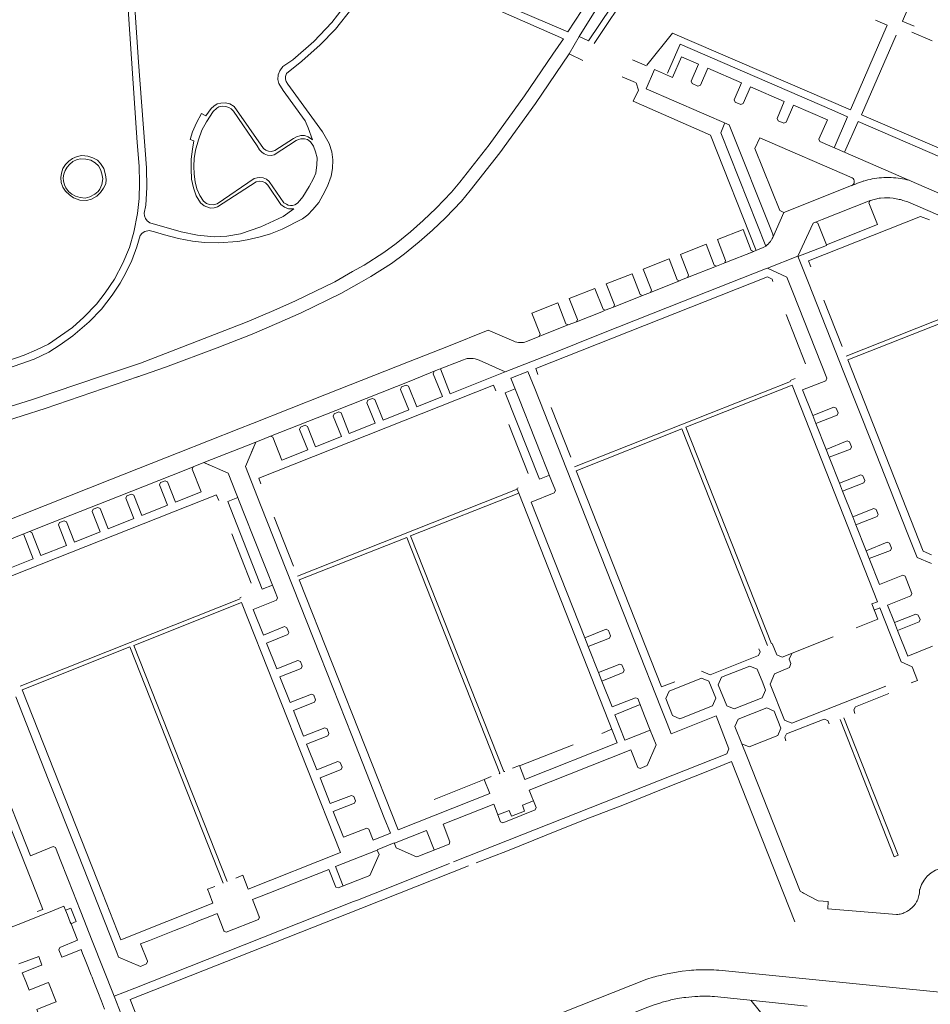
# Model space of a CAD drawing. Extents: x 145000 to 155000, y 457500 to 470000.
# Tile 472 of 548: x 154571 to 154794, y 464973 to 465213. Entities that reach past the tile are written whole.
import ezdxf

# ---------------------------------------------------------------- set-up
doc = ezdxf.new("R2010")
doc.units = 0
doc.header["$LTSCALE"] = 0.2
doc.header["$MEASUREMENT"] = 0
doc.layers.add('kant verharding', color=252, linetype='Continuous', lineweight=0)

msp = doc.modelspace()

# ---------------------------------------------------------------- linework, layer by layer
at = {"layer": 'kant verharding', "lineweight": 0}
for p, q in [((154780.28, 465213.35), (154783.16, 465212.1)), ((154786.76, 465213.07), (154789.73, 465211.81)), ((154789.17, 465210.39), (154794.09, 465208.28)), ((154705.35, 465205.06), (154708.74, 465203.46)), ((154724.3, 465202.17), (154720.89, 465203.61)), ((154718.3, 465199.45), (154721.58, 465198.08)), ((154769.56, 465191.4), (154773.45, 465189.65)), ((154773.45, 465189.65), (154770.16, 465182.15)), ((154775.36, 465173.27), (154774.42, 465172.87)), ((154767.26, 465164.61), (154778.93, 465169.23)), ((154778.93, 465169.23), (154778.66, 465168.66)), ((154778.66, 465168.66), (154780.79, 465163.36)), ((154779.04, 465169.26), (154778.93, 465169.23)), ((154782.49, 465169.9), (154781.51, 465169.82)), ((154784.57, 465169.8), (154783.8, 465169.88)), ((154785.72, 465169.6), (154784.57, 465169.8)), ((154788.19, 465168.88), (154786.97, 465169.28)), ((154795.55, 465165.73), (154788.19, 465168.88)), ((154757.87, 465166.33), (154755.18, 465160.23)), ((154765.03, 465163.74), (154761.25, 465155.64)), ((154763.89, 465154.48), (154791.29, 465165.36)), ((154765.62, 465163.97), (154765.03, 465163.74)), ((154765.62, 465163.97), (154767.26, 465164.61)), ((154766.18, 465163.7), (154765.62, 465163.97)), ((154768.29, 465158.43), (154766.18, 465163.7)), ((154780.79, 465163.36), (154768.29, 465158.43)), ((154791.29, 465165.36), (154793.47, 465164.48)), ((154754.03, 465158.59), (154754.31, 465158.88)), ((154754.81, 465159.54), (154754.93, 465159.74)), ((154754.93, 465159.74), (154755.03, 465159.95)), ((154755.18, 465160.23), (154755.03, 465159.95)), ((154761.3, 465155.52), (154768.32, 465158.27)), ((154768.32, 465158.27), (154768.29, 465158.43)), ((154743.4, 465154.01), (154750.51, 465156.79)), ((154749.09, 465156.21), (154752.78, 465157.72)), ((154750.51, 465156.79), (154749.9, 465157.06)), ((154723.51, 465152.46), (154729.79, 465154.95)), ((154729.79, 465154.95), (154731.8, 465149.87)), ((154753.85, 465152.74), (154761.25, 465155.64)), ((154761.25, 465155.64), (154763.87, 465149.1)), ((154764.47, 465153.02), (154763.89, 465154.48)), ((154714.43, 465148.87), (154720.75, 465151.36)), ((154720.75, 465151.36), (154722.75, 465146.26)), ((154725.51, 465147.37), (154723.51, 465152.46)), ((154753.37, 465152.54), (154733.35, 465144.63)), ((154734.32, 465150.4), (154741.43, 465153.23)), ((154753.85, 465152.74), (154753.37, 465152.54)), ((154753.85, 465152.74), (154758.62, 465150.52)), ((154753.83, 465150.57), (154697.21, 465128.15)), ((154716.45, 465143.75), (154714.43, 465148.87)), ((154732.37, 465149.63), (154725.28, 465146.79)), ((154731.8, 465149.87), (154732.37, 465149.63)), ((154732.37, 465149.63), (154732.82, 465149.84)), ((154754.98, 465150.04), (154753.83, 465150.57)), ((154755.21, 465149.48), (154754.98, 465150.04)), ((154758.62, 465150.52), (154760.03, 465146.81)), ((154763.87, 465149.1), (154772.56, 465127.22)), ((154705.35, 465145.28), (154711.66, 465147.75)), ((154711.66, 465147.75), (154713.67, 465142.66)), ((154722.75, 465146.26), (154723.32, 465146.02)), ((154723.32, 465146.02), (154725.28, 465146.79)), ((154725.28, 465146.79), (154725.51, 465147.37)), ((154760.03, 465146.81), (154768.4, 465125.8)), ((154696.29, 465141.69), (154702.6, 465144.21)), ((154702.6, 465144.21), (154704.59, 465139.09)), ((154707.38, 465140.17), (154705.35, 465145.28)), ((154733.35, 465144.63), (154713.34, 465136.7)), ((154723.32, 465146.02), (154716.2, 465143.19)), ((154772.15, 465133.6), (154767.68, 465144.9)), ((154698.31, 465136.59), (154696.29, 465141.69)), ((154713.36, 465142.06), (154707.14, 465139.61)), ((154714.22, 465142.41), (154713.36, 465142.06)), ((154713.67, 465142.66), (154714.22, 465142.41)), ((154714.22, 465142.41), (154716.2, 465143.19)), ((154716.2, 465143.19), (154716.45, 465143.75)), ((154763.2, 465129.29), (154758.43, 465141.36)), ((154773.14, 465131.22), (154802.33, 465142.79)), ((154704.59, 465139.09), (154705.15, 465138.83)), ((154705.15, 465138.83), (154707.14, 465139.61)), ((154707.14, 465139.61), (154707.38, 465140.17)), ((154796.93, 465139.54), (154773.48, 465130.27)), ((154685.58, 465137.53), (154675.84, 465133.68)), ((154685.58, 465137.53), (154691.85, 465134.9)), ((154698.06, 465136.03), (154698.31, 465136.59)), ((154705.15, 465138.83), (154698.8, 465136.34)), ((154713.34, 465136.7), (154700.79, 465131.72)), ((154694.95, 465134.8), (154698.06, 465136.03)), ((154698.8, 465136.34), (154698.06, 465136.03)), ((154675.84, 465133.68), (154666.07, 465129.82)), ((154666.07, 465129.82), (154646.08, 465121.91)), ((154672.41, 465127.5), (154677.44, 465129.48)), ((154677.44, 465129.48), (154679.52, 465130.31)), ((154683.37, 465130.21), (154689.71, 465127.38)), ((154700.79, 465131.72), (154689.71, 465127.38)), ((154791.96, 465083.51), (154773.48, 465130.27)), ((154666.68, 465125.21), (154672.41, 465127.5)), ((154672.17, 465126.92), (154672.41, 465127.5)), ((154674.4, 465121.34), (154672.17, 465126.92)), ((154676.27, 465122.01), (154673.9, 465128.09)), ((154689.71, 465127.38), (154676.27, 465122.01)), ((154695.31, 465127.46), (154691.14, 465125.81)), ((154695.31, 465127.46), (154696.96, 465123.29)), ((154697.76, 465126.76), (154697.21, 465128.15)), ((154772.56, 465127.22), (154779.39, 465110)), ((154648.33, 465117.95), (154666.68, 465125.21)), ((154691.14, 465125.81), (154693.1, 465120.9)), ((154706.7, 465104.13), (154759.48, 465125.02)), ((154760.66, 465125.76), (154759.43, 465125.25)), ((154768.15, 465125.21), (154762.4, 465123)), ((154768.4, 465125.8), (154768.15, 465125.21)), ((154629.47, 465101.4), (154686.86, 465124.11)), ((154664.18, 465123.05), (154664.42, 465123.68)), ((154666.15, 465118.07), (154664.18, 465123.05)), ((154664.42, 465123.68), (154665.56, 465124.09)), ((154665.56, 465124.09), (154666.1, 465123.85)), ((154666.1, 465123.85), (154668.12, 465118.84)), ((154687.43, 465122.71), (154686.86, 465124.11)), ((154692.17, 465123.22), (154689.74, 465122.26)), ((154698.09, 465101.12), (154689.74, 465122.26)), ((154696.96, 465123.29), (154705.94, 465100.61)), ((154759.87, 465124.09), (154733.92, 465113.82)), ((154759.87, 465124.09), (154780.77, 465071.19)), ((154762.4, 465123), (154764.94, 465116.67)), ((154646.08, 465121.91), (154627.93, 465114.74)), ((154655.94, 465119.82), (154656.17, 465120.41)), ((154657.92, 465114.81), (154655.94, 465119.82)), ((154656.17, 465120.41), (154657.32, 465120.86)), ((154657.32, 465120.86), (154657.9, 465120.6)), ((154657.9, 465120.6), (154659.88, 465115.58)), ((154668.12, 465118.84), (154674.4, 465121.34)), ((154693.1, 465120.9), (154701.1, 465100.7)), ((154632.4, 465111.65), (154648.33, 465117.95)), ((154647.92, 465117.12), (154649.05, 465117.57)), ((154649.05, 465117.57), (154649.64, 465117.32)), ((154649.64, 465117.32), (154651.63, 465112.32)), ((154659.88, 465115.58), (154666.15, 465118.07)), ((154705.76, 465106.51), (154700.98, 465118.62)), ((154764.94, 465116.67), (154770.11, 465118.72)), ((154770.11, 465118.72), (154770.69, 465118.47)), ((154770.69, 465118.47), (154771.14, 465117.34)), ((154771.14, 465117.34), (154770.89, 465116.76)), ((154647.68, 465116.55), (154647.92, 465117.12)), ((154649.69, 465111.55), (154647.68, 465116.55)), ((154765.69, 465114.74), (154764.94, 465116.67)), ((154770.89, 465116.76), (154765.69, 465114.74)), ((154609.81, 465107.57), (154624.65, 465113.42)), ((154627.93, 465114.74), (154624.65, 465113.42)), ((154639.47, 465113.28), (154639.71, 465113.86)), ((154641.45, 465108.31), (154639.47, 465113.28)), ((154639.71, 465113.86), (154640.83, 465114.3)), ((154640.83, 465114.3), (154641.4, 465114.05)), ((154641.4, 465114.05), (154643.4, 465109.07)), ((154651.63, 465112.32), (154657.92, 465114.81)), ((154695.37, 465102.53), (154690.64, 465114.54)), ((154732.96, 465113.43), (154707.09, 465103.19)), ((154732.96, 465113.43), (154753.87, 465060.52)), ((154754.85, 465060.89), (154733.92, 465113.82)), ((154765.69, 465114.74), (154768.2, 465108.43)), ((154628.78, 465110.21), (154616.1, 465105.19)), ((154628.78, 465110.21), (154626.21, 465104.21)), ((154628.78, 465110.21), (154627.72, 465107.73)), ((154628.78, 465110.21), (154630.99, 465111.08)), ((154630.99, 465111.08), (154632.4, 465111.65)), ((154632.4, 465111.65), (154632.96, 465111.39)), ((154632.96, 465111.39), (154635.17, 465105.81)), ((154643.4, 465109.07), (154649.69, 465111.55)), ((154768.2, 465108.43), (154773.37, 465110.47)), ((154773.37, 465110.47), (154773.95, 465110.23)), ((154773.95, 465110.23), (154774.42, 465109.07)), ((154635.17, 465105.81), (154641.45, 465108.31)), ((154768.97, 465106.48), (154768.2, 465108.43)), ((154774.15, 465108.51), (154768.97, 465106.48)), ((154774.42, 465109.07), (154774.15, 465108.51)), ((154779.39, 465110), (154788.05, 465088.1)), ((154593.53, 465101.12), (154609.81, 465107.57)), ((154768.97, 465106.48), (154771.47, 465100.2)), ((154611.63, 465103.41), (154594.92, 465096.82)), ((154613.44, 465104.15), (154611.63, 465103.41)), ((154613.44, 465104.15), (154613.22, 465103.59)), ((154613.22, 465103.59), (154615.43, 465098.02)), ((154616.1, 465105.19), (154613.44, 465104.15)), ((154622, 465102.57), (154616.1, 465105.19)), ((154617.31, 465104.66), (154616.1, 465105.19)), ((154626.21, 465104.21), (154629.92, 465094.9)), ((154727.99, 465050.38), (154707.09, 465103.19)), ((154577.24, 465094.69), (154593.53, 465101.12)), ((154606.62, 465100.76), (154605.48, 465100.32)), ((154607.17, 465100.53), (154606.62, 465100.76)), ((154609.16, 465095.54), (154607.17, 465100.53)), ((154625.93, 465092.71), (154622, 465102.57)), ((154630.03, 465099.99), (154629.47, 465101.4)), ((154698.09, 465101.12), (154700.55, 465102.09)), ((154701.1, 465100.7), (154702.02, 465098.35)), ((154705.94, 465100.61), (154713.14, 465082.4)), ((154771.47, 465100.2), (154776.65, 465102.19)), ((154776.65, 465102.19), (154777.2, 465101.96)), ((154777.2, 465101.96), (154777.67, 465100.8)), ((154777.67, 465100.8), (154777.41, 465100.25)), ((154605.48, 465100.32), (154605.24, 465099.76)), ((154605.24, 465099.76), (154607.2, 465094.76)), ((154638.97, 465077.46), (154692.65, 465098.68)), ((154692.59, 465098.88), (154692.94, 465099.06)), ((154693.04, 465097.72), (154692.65, 465098.68)), ((154701.75, 465097.78), (154702.02, 465098.35)), ((154772.23, 465098.23), (154771.47, 465100.2)), ((154777.41, 465100.25), (154772.23, 465098.23)), ((154772.23, 465098.23), (154774.71, 465091.93)), ((154561.76, 465074.6), (154619.15, 465097.33)), ((154594.92, 465096.82), (154579.01, 465090.52)), ((154597.23, 465097.05), (154596.99, 465096.49)), ((154596.99, 465096.49), (154598.95, 465091.49)), ((154598.38, 465097.51), (154597.23, 465097.05)), ((154598.94, 465097.26), (154598.38, 465097.51)), ((154600.94, 465092.29), (154598.94, 465097.26)), ((154615.43, 465098.02), (154609.16, 465095.54)), ((154619.71, 465095.91), (154619.2, 465097.22)), ((154624.35, 465096.68), (154621.91, 465095.7)), ((154621.91, 465095.7), (154630.35, 465074.29)), ((154666.61, 465087.29), (154693.04, 465097.72)), ((154717.14, 465036.67), (154693.04, 465097.72)), ((154701.75, 465097.78), (154696.1, 465095.51)), ((154563.75, 465089.37), (154577.24, 465094.69)), ((154589.02, 465093.81), (154588.77, 465093.23)), ((154588.77, 465093.23), (154590.73, 465088.24)), ((154590.15, 465094.25), (154589.02, 465093.81)), ((154590.7, 465094), (154590.15, 465094.25)), ((154592.67, 465089.02), (154590.7, 465094)), ((154607.2, 465094.76), (154600.94, 465092.29)), ((154629.92, 465094.9), (154637.82, 465074.89)), ((154696.1, 465095.51), (154709.19, 465062.38)), ((154774.71, 465091.93), (154779.87, 465093.96)), ((154779.87, 465093.96), (154780.46, 465093.75)), ((154780.46, 465093.75), (154780.92, 465092.54)), ((154581.95, 465091), (154580.78, 465090.53)), ((154582.48, 465090.75), (154581.95, 465091)), ((154598.95, 465091.49), (154592.67, 465089.02)), ((154633.51, 465073.57), (154625.93, 465092.71)), ((154633.26, 465091.84), (154638.02, 465079.86)), ((154775.48, 465089.97), (154774.71, 465091.93)), ((154780.66, 465091.98), (154775.48, 465089.97)), ((154780.92, 465092.54), (154780.66, 465091.98)), ((154579.01, 465090.52), (154573.45, 465088.34)), ((154580.78, 465090.53), (154580.55, 465089.98)), ((154580.55, 465089.98), (154582.51, 465084.97)), ((154584.47, 465085.75), (154582.48, 465090.75)), ((154775.48, 465089.97), (154777.98, 465083.66)), ((154573.45, 465088.34), (154565.03, 465085.01)), ((154571.95, 465087.75), (154574.35, 465081.66)), ((154574.02, 465088.09), (154573.45, 465088.34)), ((154576.22, 465082.5), (154574.02, 465088.09)), ((154590.73, 465088.24), (154584.47, 465085.75)), ((154627.67, 465075.72), (154622.92, 465087.77)), ((154639.36, 465076.51), (154665.67, 465086.91)), ((154688.47, 465029.29), (154665.67, 465086.91)), ((154666.61, 465087.29), (154689.43, 465029.67)), ((154788.05, 465088.1), (154790.48, 465082.02)), ((154582.51, 465084.97), (154576.22, 465082.5)), ((154777.98, 465083.66), (154783.14, 465085.71)), ((154778.74, 465081.72), (154777.98, 465083.66)), ((154783.94, 465083.74), (154778.74, 465081.72)), ((154783.14, 465085.71), (154783.7, 465085.48)), ((154783.7, 465085.48), (154784.17, 465084.28)), ((154784.17, 465084.28), (154783.94, 465083.74)), ((154574.35, 465081.66), (154559.52, 465075.86)), ((154713.14, 465082.4), (154721.45, 465061.4)), ((154778.74, 465081.72), (154781.24, 465075.42)), ((154793.96, 465080.5), (154790.48, 465082.02)), ((154793.97, 465082.66), (154791.96, 465083.51)), ((154639.36, 465076.51), (154663.56, 465015.47)), ((154781.24, 465075.42), (154786.96, 465077.67)), ((154786.96, 465077.67), (154787.51, 465077.41)), ((154787.51, 465077.41), (154789.17, 465073.19)), ((154630.35, 465074.29), (154632.82, 465075.27)), ((154637.82, 465074.89), (154644.51, 465058.02)), ((154624.93, 465071.92), (154571.19, 465050.59)), ((154625.23, 465072.27), (154624.86, 465072.12)), ((154634.08, 465072.11), (154633.51, 465073.57)), ((154633.83, 465071.56), (154634.08, 465072.11)), ((154788.92, 465072.64), (154783.21, 465070.39)), ((154789.17, 465073.19), (154788.92, 465072.64)), ((154625.31, 465070.97), (154598.95, 465060.51)), ((154625.31, 465070.97), (154649.45, 465009.88)), ((154628.15, 465069.31), (154633.83, 465071.56)), ((154630.64, 465063.02), (154628.15, 465069.31)), ((154780.77, 465071.19), (154779.36, 465070.68)), ((154779.98, 465069.12), (154781.35, 465069.66)), ((154781.35, 465069.66), (154786.51, 465056.54)), ((154783.21, 465070.39), (154784.9, 465066.15)), ((154784.9, 465066.15), (154790.15, 465068.19)), ((154790.15, 465068.19), (154790.73, 465067.94)), ((154790.73, 465067.94), (154791.18, 465066.84)), ((154791.18, 465066.84), (154790.93, 465066.25)), ((154635.8, 465065.1), (154630.64, 465063.02)), ((154636.39, 465064.83), (154635.8, 465065.1)), ((154636.85, 465063.68), (154636.39, 465064.83)), ((154709.19, 465062.38), (154714.43, 465064.45)), ((154714.43, 465064.45), (154714.97, 465064.2)), ((154784.9, 465066.15), (154785.69, 465064.17)), ((154790.93, 465066.25), (154785.69, 465064.17)), ((154631.4, 465061.07), (154636.61, 465063.15)), ((154636.61, 465063.15), (154636.85, 465063.68)), ((154710.03, 465060.24), (154709.19, 465062.38)), ((154715.25, 465062.31), (154710.03, 465060.24)), ((154714.97, 465064.2), (154715.49, 465062.88)), ((154715.49, 465062.88), (154715.25, 465062.31)), ((154785.69, 465064.17), (154788.17, 465057.89)), ((154598, 465060.14), (154571.62, 465049.67)), ((154598, 465060.14), (154620.79, 465002.45)), ((154621.79, 465002.84), (154598.95, 465060.51)), ((154633.88, 465054.78), (154631.4, 465061.07)), ((154710.03, 465060.24), (154712.52, 465053.92)), ((154721.45, 465061.4), (154727.91, 465045.07)), ((154751.75, 465059.72), (154752.08, 465058.91)), ((154788.17, 465057.89), (154794.19, 465060.31)), ((154644.51, 465058.02), (154652.22, 465038.5)), ((154751.63, 465058.03), (154739.89, 465053.33)), ((154752.08, 465058.91), (154751.63, 465058.03)), ((154759.18, 465057.19), (154759.81, 465058.57)), ((154759.58, 465056.13), (154759.18, 465057.19)), ((154639.06, 465056.84), (154633.88, 465054.78)), ((154634.68, 465052.82), (154639.87, 465054.86)), ((154639.66, 465056.59), (154639.06, 465056.84)), ((154640.12, 465055.44), (154639.66, 465056.59)), ((154639.87, 465054.86), (154640.12, 465055.44)), ((154712.52, 465053.92), (154717.73, 465055.97)), ((154717.73, 465055.97), (154718.28, 465055.73)), ((154718.28, 465055.73), (154718.8, 465054.44)), ((154742.63, 465052.73), (154749.52, 465055.46)), ((154749.52, 465055.46), (154751.34, 465054.69)), ((154755.58, 465053.56), (154759.28, 465055.11)), ((154759.28, 465055.11), (154759.58, 465056.13)), ((154786.51, 465056.54), (154789.21, 465055.29)), ((154789.21, 465055.29), (154790.53, 465051.96)), ((154637.16, 465046.55), (154634.68, 465052.82)), ((154713.38, 465051.81), (154712.52, 465053.92)), ((154718.56, 465053.86), (154713.38, 465051.81)), ((154718.8, 465054.44), (154718.56, 465053.86)), ((154729.8, 465049.37), (154737.74, 465052.55)), ((154739.89, 465053.33), (154737.73, 465054.24)), ((154737.74, 465052.55), (154739.54, 465051.77)), ((154741.84, 465050.86), (154742.63, 465052.73)), ((154751.34, 465054.69), (154752.71, 465051.38)), ((154754.53, 465051.06), (154755.58, 465053.56)), ((154713.38, 465051.81), (154715.87, 465045.52)), ((154731.19, 465051.65), (154727.99, 465050.38)), ((154739.54, 465051.77), (154741.21, 465047.59)), ((154743.89, 465045.73), (154741.84, 465050.86)), ((154752.71, 465051.38), (154753.4, 465049.54)), ((154758.03, 465042.27), (154754.53, 465051.06)), ((154782.81, 465050.56), (154759.78, 465041.54)), ((154790.53, 465051.96), (154788.98, 465051.36)), ((154570.07, 465047.91), (154578.02, 465027.86)), ((154591.26, 465000), (154571.62, 465049.67)), ((154642.35, 465048.59), (154637.16, 465046.55)), ((154642.92, 465048.33), (154642.35, 465048.59)), ((154643.36, 465047.18), (154642.92, 465048.33)), ((154715.87, 465045.52), (154721.58, 465047.73)), ((154721.58, 465047.73), (154722.13, 465047.53)), ((154722.13, 465047.53), (154723.83, 465043.27)), ((154729.03, 465047.58), (154729.8, 465049.37)), ((154730.67, 465043.37), (154729.03, 465047.58)), ((154741.21, 465047.59), (154740.44, 465045.77)), ((154752.58, 465047.72), (154745.76, 465045.02)), ((154753.4, 465049.54), (154752.58, 465047.72)), ((154775.38, 465045.52), (154783.53, 465048.73)), ((154637.95, 465044.61), (154643.11, 465046.63)), ((154643.11, 465046.63), (154643.36, 465047.18)), ((154716.54, 465043.57), (154722.72, 465046.11)), ((154740.44, 465045.77), (154732.44, 465042.59)), ((154745.76, 465045.02), (154743.89, 465045.73)), ((154746.71, 465042.47), (154753.71, 465045.25)), ((154753.71, 465045.25), (154755.49, 465044.44)), ((154774.97, 465044.74), (154775.38, 465045.52)), ((154557.63, 465044.17), (154575.13, 465000)), ((154640.42, 465038.31), (154637.95, 465044.61)), ((154719, 465037.38), (154716.54, 465043.57)), ((154723.83, 465043.27), (154725.18, 465039.84)), ((154727.91, 465045.07), (154729.34, 465041.46)), ((154730.35, 465038.93), (154741.28, 465043.28)), ((154732.44, 465042.59), (154730.67, 465043.37)), ((154741.28, 465043.28), (154744.44, 465035.24)), ((154755.49, 465044.44), (154757.15, 465040.28)), ((154785.78, 465009.24), (154772.57, 465042.82)), ((154775.23, 465043.85), (154774.97, 465044.74)), ((154573.67, 465009.08), (154560.54, 465042.26)), ((154645.61, 465040.35), (154640.42, 465038.31)), ((154646.18, 465040.11), (154645.61, 465040.35)), ((154729.34, 465041.46), (154730.35, 465038.93)), ((154745.89, 465040.68), (154746.71, 465042.47)), ((154747.58, 465036.47), (154745.89, 465040.68)), ((154759.78, 465041.54), (154758.03, 465042.27)), ((154758.55, 465038.9), (154767.76, 465042.52)), ((154767.76, 465042.52), (154768.63, 465042.17)), ((154768.63, 465042.17), (154768.98, 465041.36)), ((154771.61, 465042.45), (154784.82, 465008.87)), ((154641.2, 465036.37), (154646.38, 465038.41)), ((154646.61, 465038.98), (154646.18, 465040.11)), ((154646.38, 465038.41), (154646.61, 465038.98)), ((154652.22, 465038.5), (154660.18, 465018.4)), ((154713.35, 465039.02), (154715.83, 465040.01)), ((154719, 465037.38), (154725.18, 465039.84)), ((154725.18, 465039.84), (154726.62, 465036.2)), ((154756.37, 465038.47), (154749.35, 465035.7)), ((154757.15, 465040.28), (154756.37, 465038.47)), ((154758.08, 465038.09), (154758.55, 465038.9)), ((154758.35, 465037.22), (154758.08, 465038.09)), ((154643.68, 465030.08), (154641.2, 465036.37)), ((154693.25, 465031.05), (154706.33, 465036.24)), ((154694.57, 465027.73), (154717.14, 465036.67)), ((154726.62, 465036.2), (154724.44, 465031.14)), ((154749.35, 465035.7), (154747.58, 465036.47)), ((154748.83, 465033.46), (154747.58, 465036.47)), ((154677.14, 465007.59), (154743.93, 465034.02)), ((154720.47, 465035.03), (154695.62, 465025.18)), ((154722.17, 465030.71), (154720.47, 465035.03)), ((154744.44, 465035.24), (154743.93, 465034.02)), ((154761.87, 465000.46), (154748.83, 465033.46)), ((154648.86, 465032.12), (154643.68, 465030.08)), ((154649.43, 465031.89), (154648.86, 465032.12)), ((154649.91, 465030.73), (154649.43, 465031.89)), ((154649.64, 465030.16), (154649.91, 465030.73)), ((154691.51, 465030.5), (154693.22, 465031.18)), ((154693.22, 465031.18), (154694.57, 465027.73)), ((154722.75, 465030.47), (154722.17, 465030.71)), ((154724.44, 465031.14), (154722.75, 465030.47)), ((154739.72, 465029.93), (154745.07, 465032.14)), ((154745.07, 465032.14), (154757.75, 465000)), ((154644.47, 465028.14), (154649.64, 465030.16)), ((154684.62, 465027.74), (154686.32, 465028.45)), ((154688.47, 465029.29), (154688.24, 465029.16)), ((154689.43, 465029.67), (154689.63, 465029.72)), ((154578.02, 465027.86), (154585.23, 465009.66)), ((154646.95, 465021.86), (154644.47, 465028.14)), ((154672.35, 465022.9), (154684.62, 465027.74)), ((154685.96, 465024.36), (154684.62, 465027.74)), ((154652.14, 465023.86), (154646.95, 465021.86)), ((154652.71, 465023.62), (154652.14, 465023.86)), ((154653.15, 465022.5), (154652.71, 465023.62)), ((154663.56, 465015.47), (154685.96, 465024.36)), ((154695.62, 465025.18), (154697.29, 465020.87)), ((154647.72, 465019.9), (154652.9, 465021.93)), ((154652.9, 465021.93), (154653.15, 465022.5)), ((154686.93, 465021.75), (154674.55, 465016.85)), ((154688.63, 465017.42), (154686.93, 465021.75)), ((154693.97, 465021.44), (154696.68, 465022.51)), ((154694.5, 465020.05), (154693.97, 465021.44)), ((154650.2, 465013.62), (154647.72, 465019.9)), ((154687.98, 465019.08), (154690.71, 465020.14)), ((154697.06, 465020.32), (154690.2, 465017.56)), ((154690.71, 465020.14), (154691.25, 465018.76)), ((154691.25, 465018.76), (154694.5, 465020.05)), ((154697.29, 465020.87), (154697.06, 465020.32)), ((154660.18, 465018.4), (154661.69, 465014.62)), ((154674.55, 465016.85), (154676.24, 465012.55)), ((154689.18, 465017.17), (154688.63, 465017.42)), ((154690.2, 465017.56), (154689.18, 465017.17)), ((154655.88, 465015.84), (154650.2, 465013.62)), ((154656.43, 465015.58), (154655.88, 465015.84)), ((154657.47, 465012.93), (154656.43, 465015.58)), ((154657.47, 465012.93), (154661.69, 465014.62)), ((154670.48, 465015.29), (154662.65, 465012.2)), ((154672.39, 465010.52), (154670.48, 465015.29)), ((154662.62, 465012.28), (154658.43, 465010.6)), ((154663.08, 465011.07), (154662.62, 465012.28)), ((154676.01, 465011.97), (154668.36, 465008.94)), ((154676.24, 465012.55), (154676.01, 465011.97)), ((154579.25, 465011.38), (154573.67, 465009.08)), ((154579.81, 465011.12), (154579.25, 465011.38)), ((154581.11, 465007.8), (154579.81, 465011.12)), ((154585.23, 465009.66), (154589.05, 465000)), ((154649.45, 465009.88), (154626.92, 465000.96)), ((154658.46, 465010.51), (154648.26, 465006.49)), ((154656.67, 465004.3), (154658.91, 465009.39)), ((154658.91, 465009.39), (154658.46, 465010.51)), ((154668.02, 465008.81), (154663.08, 465011.07)), ((154784.82, 465008.87), (154785.78, 465009.24)), ((154584.19, 465000), (154581.11, 465007.8)), ((154657.94, 465000), (154676.14, 465007.2)), ((154663.93, 465000), (154680.75, 465006.63)), ((154668.36, 465008.94), (154668.02, 465008.81)), ((154625.57, 465004.34), (154623.87, 465003.67)), ((154626.92, 465000.96), (154625.57, 465004.34)), ((154631.98, 465000), (154646.63, 465005.79)), ((154646.63, 465005.79), (154648.35, 465001.47)), ((154648.26, 465006.49), (154650.13, 465001.71)), ((154648.89, 465001.24), (154656.67, 465004.3)), ((154575.13, 465000), (154576.7, 464995.97)), ((154584.77, 464998.51), (154584.19, 465000)), ((154589.05, 465000), (154594.79, 464985.45)), ((154630.07, 464999.24), (154631.98, 465000)), ((154648.35, 465001.47), (154648.89, 465001.24)), ((154653.62, 464998.29), (154657.94, 465000)), ((154654.43, 464996.24), (154663.93, 465000)), ((154757.75, 465000), (154760.55, 464992.97)), ((154762.4, 465000.15), (154761.87, 465000.46)), ((154762.4, 465000.15), (154762.68, 465000)), ((154762.68, 465000), (154766.12, 464998.16)), ((154790.89, 464999.43), (154790.99, 465000)), ((154790.99, 465000), (154791.06, 465000.79)), ((154791.06, 465000.79), (154791.08, 465000.87)), ((154586, 464995.38), (154584.77, 464998.51)), ((154652.62, 464997.9), (154599.19, 464976.78)), ((154652.62, 464997.9), (154653.62, 464998.29)), ((154571.71, 464992.76), (154577.17, 464994.91)), ((154576.7, 464995.97), (154575.3, 464995.46)), ((154577.67, 464995.11), (154577.17, 464994.91)), ((154582.7, 464994.68), (154582.25, 464995.83)), ((154583.42, 464992.87), (154582.7, 464994.68)), ((154588.79, 464988.3), (154586, 464995.38)), ((154598.09, 464973.96), (154654.43, 464996.24)), ((154629.62, 464994.19), (154629.01, 464995.73)), ((154768.59, 464996.18), (154785.43, 464994.74)), ((154583.59, 464992.45), (154583.42, 464992.87)), ((154584.28, 464992.77), (154583.59, 464992.45)), ((154585.06, 464988.74), (154583.59, 464992.45)), ((154611.02, 464991.7), (154613.04, 464992.5)), ((154613.04, 464992.5), (154615.15, 464993.34)), ((154615.15, 464993.34), (154617.12, 464994.12)), ((154620.36, 464992.31), (154620.96, 464990.77)), ((154604.81, 464989.24), (154606.88, 464990.06)), ((154606.88, 464990.06), (154608.93, 464990.87)), ((154608.93, 464990.87), (154611.02, 464991.7)), ((154594.14, 464974.79), (154588.79, 464988.3)), ((154600.61, 464987.57), (154602.75, 464988.42)), ((154602.25, 464983.35), (154600.61, 464987.57)), ((154602.75, 464988.42), (154604.81, 464989.24)), ((154586.06, 464986.21), (154581.85, 464984.51)), ((154586.44, 464985.24), (154586.06, 464986.21)), ((154586.91, 464984.06), (154586.44, 464985.24)), ((154587.71, 464982.02), (154586.91, 464984.06)), ((154588.54, 464979.93), (154587.71, 464982.02)), ((154734.71, 464981.1), (154732.99, 464980.9)), ((154588.73, 464979.44), (154588.54, 464979.93)), ((154589.19, 464978.27), (154588.73, 464979.44)), ((154589.34, 464977.89), (154589.19, 464978.27)), ((154590.15, 464975.83), (154589.34, 464977.89)), ((154591.02, 464973.61), (154590.15, 464975.83)), ((154599.19, 464976.78), (154594.14, 464974.79)), ((154591.79, 464971.65), (154591.02, 464973.61)), ((154594.14, 464974.79), (154604.11, 464949.47)), ((154731.86, 464974.21), (154730.63, 464973.95)), ((154740.88, 464974.72), (154750.34, 464973.77)), ((154753.85, 464968.78), (154749.8, 464973.82)), ((154750.34, 464973.77), (154763.56, 464972.38)), ((154750.55, 464972.89), (154750.46, 464973))]:
    msp.add_line(p, q, dxfattribs=at)
at = {"layer": 'kant verharding', "lineweight": 0, "flags": 128}
for points in [[(154711.52, 465207.64), (154720.56, 465221.25), (154732.85, 465240.04), (154763.05, 465286), (154767.69, 465291.89), (154771.34, 465295.55), (154774.92, 465299.89), (154778.61, 465304.93), (154782.26, 465310.97), (154793.44, 465333.37), (154798.08, 465344.09), (154799.93, 465351.76), (154800.03, 465353.08), (154801.04, 465352.62)], [(154669.09, 465225.98), (154691.83, 465216.08), (154705.02, 465210.5), (154718.73, 465231.42), (154743.19, 465268.61)], [(154604.48, 465248.76), (154604.71, 465249), (154605.21, 465249.82), (154605.93, 465250.47), (154606.51, 465250.71), (154607.38, 465250.74), (154608.11, 465250.56), (154629.61, 465241.14), (154656.16, 465229.66), (154656.62, 465229.18), (154656.86, 465228.61), (154656.93, 465228.07), (154656.88, 465227.6), (154654.27, 465222.56), (154651.49, 465218.15), (154647.33, 465212.78), (154642.95, 465208.07), (154637.79, 465203.64), (154635.4, 465201.97), (154634.64, 465200.91), (154634.27, 465199.99), (154634.17, 465198.79), (154634.39, 465197.81)], [(154635.46, 465165.37), (154634.27, 465164.75), (154629.99, 465162.77), (154625.03, 465161.13), (154621.71, 465160.56), (154618.62, 465160.38), (154614.49, 465160.81), (154610.52, 465161.61), (154602.89, 465163.76), (154602.24, 465164.26), (154601.81, 465164.88), (154601.57, 465165.53), (154601.51, 465166.15), (154601.86, 465168.14), (154602.13, 465172.39), (154602.02, 465177.19), (154600.13, 465203.05), (154597.5, 465242.02)], [(154786.84, 465213.07), (154795.72, 465233.66), (154821.62, 465222.4), (154820.8, 465220.57)], [(154596.3, 465153.95), (154597.86, 465157.78), (154598.97, 465161.47), (154599.88, 465166.03), (154600.28, 465169.72), (154600.36, 465173.57), (154600.24, 465177.6), (154599.78, 465183.39), (154596.56, 465230.53)], [(154701.36, 465204.97), (154704.02, 465208.71), (154688.62, 465215.52), (154669.99, 465223.63)], [(154715.61, 465216.49), (154710.11, 465208.25), (154707.82, 465209.35), (154713.8, 465218.92)], [(154652.27, 465216.15), (154648.27, 465211.1), (154644.53, 465207.26), (154640.06, 465203.33), (154636.31, 465200.29), (154636, 465199.54), (154636.04, 465198.9), (154636.18, 465198.29), (154636.56, 465197.68), (154645.08, 465186.05), (154646.72, 465183.19), (154647.36, 465181.12), (154647.57, 465179.21), (154647.52, 465177.1), (154647.22, 465175.15), (154646.3, 465172.76), (154645.18, 465170.58), (154644.14, 465168.74), (154642.68, 465167.04), (154641.53, 465165.78), (154640.15, 465164.77), (154635.2, 465162.21), (154632.34, 465161.07), (154629.87, 465160.36)], [(154783.16, 465212.1), (154774.2, 465191.37), (154730.65, 465210.15), (154724.4, 465202.29)], [(154707.82, 465209.35), (154705.35, 465205.06), (154697.12, 465192.97), (154688.42, 465180.88), (154681.18, 465171.72), (154679.05, 465169.11), (154675.16, 465165.03), (154671.93, 465161.98), (154668.73, 465159.13), (154665.1, 465156.19), (154661.93, 465153.86), (154656.9, 465150.64), (154654.02, 465149.07), (154649.58, 465146.5), (154639.85, 465141.81), (154634.48, 465139.39), (154627.84, 465136.56), (154619.33, 465133.24), (154606.69, 465128.48), (154599.68, 465126.03)], [(154804.02, 465181.77), (154802.81, 465179.03), (154776.88, 465190.21), (154785.36, 465209.66)], [(154729.45, 465200.34), (154732.48, 465207.42), (154769.56, 465191.4)], [(154701.36, 465204.97), (154694.45, 465194.84), (154685.82, 465182.84), (154678.64, 465173.74), (154676.61, 465171.27), (154672.87, 465167.34), (154669.72, 465164.37), (154666.62, 465161.61), (154663.11, 465158.77), (154660.09, 465156.54), (154655.24, 465153.45), (154652.42, 465151.91), (154648.06, 465149.38), (154638.47, 465144.75), (154633.17, 465142.36), (154626.62, 465139.58), (154606.66, 465131.85), (154600.55, 465129.53)], [(154726.21, 465201.22), (154730.67, 465199.33), (154732.85, 465204.34), (154737.02, 465202.55), (154735.24, 465198.39), (154735.47, 465197.85), (154736.85, 465197.21), (154737.45, 465197.44), (154739.25, 465201.6), (154747.53, 465198.02), (154745.72, 465193.87), (154745.96, 465193.29), (154747.35, 465192.7), (154747.92, 465192.91), (154749.73, 465197.06), (154757.98, 465193.47), (154756.21, 465189.32), (154756.46, 465188.74), (154757.85, 465188.16), (154758.43, 465188.37), (154760.21, 465192.52), (154768.51, 465188.93), (154766.44, 465184.21), (154766.68, 465183.63), (154800.25, 465169.11)], [(154726.21, 465201.22), (154724.24, 465196.57), (154744.53, 465187.76), (154755.14, 465161.02)], [(154634.39, 465197.81), (154635.49, 465196.09), (154640.85, 465188.71), (154641.61, 465187.04), (154642.62, 465184.07), (154641.59, 465184.79), (154640.67, 465185.09), (154639.76, 465185.15), (154638.74, 465184.8), (154637.96, 465184.39)], [(154751.11, 465157.04), (154739.94, 465185.23), (154721.01, 465193.51), (154722.33, 465196.22), (154721.76, 465198.01)], [(154637.96, 465184.39), (154633.44, 465181.43), (154632.64, 465181.2), (154631.9, 465181.27), (154631.21, 465181.54), (154630.69, 465181.93), (154623.48, 465192.21), (154622.43, 465192.9), (154621.31, 465193.11), (154620.23, 465193.06), (154619.34, 465192.84), (154618.54, 465192.32), (154617.84, 465191.7), (154616.58, 465189.94), (154615.49, 465190.53), (154614.29, 465188.21), (154613.33, 465186.06), (154612.69, 465184.19), (154613.62, 465183.82), (154613.26, 465181.8), (154612.98, 465179.31), (154612.94, 465176.98), (154613.06, 465174.48), (154613.55, 465172.33), (154614.21, 465170.35), (154615.22, 465168.7), (154616.14, 465167.91), (154617.7, 465167.4), (154618.62, 465167.42), (154619.43, 465167.67), (154628.82, 465173.84)], [(154623.33, 465191.09), (154622.74, 465191.64), (154622.14, 465191.99), (154621.47, 465192.22), (154620.56, 465192.29), (154619.75, 465192.12), (154619.24, 465191.79), (154618.35, 465190.97), (154616.72, 465188.46), (154615.54, 465186.41), (154614.72, 465184.1), (154614.04, 465181.58), (154613.73, 465179.47), (154613.64, 465177.67), (154613.74, 465175.66), (154613.96, 465173.8), (154614.39, 465172.11), (154615.08, 465170.44), (154616.02, 465169.08), (154616.72, 465168.53), (154617.42, 465168.29), (154618.42, 465168.2), (154619.34, 465168.44), (154628.39, 465174.6), (154629.08, 465174.79), (154629.79, 465174.83), (154630.55, 465174.78), (154631.41, 465174.45), (154632, 465173.9), (154635.64, 465168.71)], [(154642.85, 465174.6), (154643.43, 465175.94), (154643.73, 465177.97), (154643.74, 465179.66), (154643.37, 465181.16), (154642.91, 465182.51), (154642.14, 465183.58), (154641.44, 465184.11), (154640.65, 465184.35), (154639.8, 465184.3), (154639.24, 465184.14), (154638.65, 465183.87), (154633.28, 465180.37), (154632.49, 465180.26), (154631.62, 465180.34), (154630.8, 465180.63), (154630.22, 465181.05), (154629.69, 465181.6), (154629.09, 465182.64), (154623.33, 465191.09)], [(154743.47, 465188.25), (154742.43, 465185.79), (154753.44, 465158.11)], [(154772.73, 465181.03), (154776, 465188.51), (154802.07, 465177.28), (154798.84, 465169.72)], [(154774.54, 465174.78), (154751.96, 465184.55), (154750.81, 465181.93), (154756.85, 465166.77), (154757.87, 465166.33), (154774.42, 465172.87)], [(154592.04, 465175.53), (154591.58, 465177.08), (154590.83, 465178.31), (154590.06, 465179.1), (154588.96, 465179.69), (154587.7, 465180.1), (154586.27, 465180.26), (154585.07, 465179.99), (154583.93, 465179.5), (154583.07, 465178.85), (154582.25, 465178.02), (154581.62, 465177.05), (154581.24, 465175.93), (154581.09, 465174.83), (154581.16, 465173.62), (154581.57, 465172.5), (154582.22, 465171.55), (154583.22, 465170.63), (154584.2, 465169.92), (154585.77, 465169.35), (154587.38, 465169.26), (154588.64, 465169.59), (154589.9, 465170.28), (154590.82, 465171.17), (154591.54, 465172.26), (154592.07, 465173.33), (154592.15, 465174.35), (154592.04, 465175.53)], [(154591.41, 465174.53), (154591.11, 465175.77), (154590.78, 465176.83), (154590.29, 465177.7), (154589.5, 465178.48), (154588.46, 465179.09), (154587.24, 465179.34), (154586, 465179.41), (154585.09, 465179.27), (154584.07, 465178.74), (154583.21, 465178.03), (154582.64, 465177.38), (154582.19, 465176.59), (154581.86, 465175.71), (154581.71, 465174.81), (154581.78, 465173.96), (154581.97, 465173.09), (154582.32, 465172.31), (154582.94, 465171.46), (154583.77, 465170.78), (154584.65, 465170.33), (154585.79, 465169.95), (154587.04, 465169.85), (154588.18, 465170.16), (154589.41, 465170.78), (154590.21, 465171.44), (154590.61, 465172.05), (154591.14, 465173.16), (154591.41, 465174.53)], [(154628.82, 465173.84), (154629.56, 465173.97), (154630.38, 465173.86), (154631.1, 465173.58), (154631.7, 465172.95), (154634.87, 465168.3), (154635.79, 465167.58), (154636.73, 465167.21), (154638.1, 465167.19), (154635.46, 465165.37)], [(154635.64, 465168.71), (154636.25, 465168.34), (154636.72, 465168.14), (154637.22, 465168.03), (154637.73, 465168.01), (154638.3, 465168.16), (154638.96, 465168.6), (154639.56, 465169.26), (154640.25, 465170.15), (154641.85, 465172.64), (154642.85, 465174.6)], [(154600.52, 465160.68), (154599.66, 465157.93), (154598.43, 465154.54), (154596.98, 465151.53), (154595.6, 465149.03), (154593.64, 465146.14), (154591.01, 465142.67), (154588.07, 465139.62), (154584.02, 465136.2), (154580.94, 465133.99), (154578.14, 465132.2), (154574.6, 465130.5), (154564.51, 465127), (154558.4, 465125.04), (154543.17, 465119.84), (154525.41, 465113.87), (154498.75, 465105.05), (154491.48, 465103.38), (154470.22, 465098.85)], [(154629.87, 465160.36), (154626.64, 465159.61), (154624.4, 465159.24), (154619.6, 465158.88), (154616.21, 465158.97), (154613.32, 465159.27), (154609.9, 465159.94), (154606.43, 465160.86), (154603.98, 465161.6), (154602.69, 465161.89), (154601.64, 465161.66), (154600.98, 465161.25), (154600.52, 465160.68)], [(154749.9, 465157.06), (154747.93, 465162.19), (154741.62, 465159.68), (154743.63, 465154.56), (154743.4, 465154.01), (154741.43, 465153.23), (154740.85, 465153.48), (154738.84, 465158.57), (154732.56, 465156.07), (154734.55, 465150.98), (154734.32, 465150.4), (154732.82, 465149.84), (154732.37, 465149.63)], [(154486.81, 465104.11), (154493.8, 465105.64), (154499.06, 465106.92), (154509.02, 465110.31), (154527.47, 465116.49), (154563.56, 465128.51), (154572.17, 465131.46), (154575.16, 465132.72), (154578.07, 465134.12), (154583.92, 465138.17), (154586.76, 465140.73), (154589.82, 465143.91), (154591.98, 465146.67), (154594.21, 465150.05), (154596.3, 465153.95)], [(154421.27, 465083.11), (154456.15, 465090.61), (154485.08, 465096.9), (154511.07, 465102.99), (154531.08, 465107.81), (154551.44, 465113.55), (154573.95, 465120.56), (154591.05, 465126.28), (154600.55, 465129.53)], [(154425.64, 465080.52), (154458.46, 465087.77), (154480.48, 465092.71), (154521.5, 465102.21), (154540.46, 465107.11), (154560.35, 465113.06), (154577.24, 465118.43), (154600.11, 465126.2)], [(154775.52, 465064.84), (154780.84, 465066.93), (154779.36, 465070.68), (154780.84, 465066.93), (154775.52, 465064.84)], [(154769.91, 465062.63), (154757.47, 465057.62), (154756.16, 465058.18), (154755.05, 465061.01)], [(154682.66, 465007.37), (154690.27, 465010.35), (154699.76, 465014.13), (154709.33, 465017.94), (154718.87, 465021.67), (154728.36, 465025.44), (154739.72, 465029.93)], [(154617.33, 465000), (154618.3, 464997.56), (154595.77, 464988.6), (154591.26, 465000)], [(154618.73, 465001.62), (154616.96, 465000.94), (154617.33, 465000)], [(154629.01, 464995.73), (154627.96, 464998.41), (154630.07, 464999.24)], [(154766.12, 464998.16), (154766.22, 464998.11), (154768.67, 464997.97), (154768.59, 464996.18)], [(154582.25, 464995.83), (154581.87, 464996.79), (154577.67, 464995.11)], [(154582.25, 464995.83), (154583.53, 464996.34), (154584.84, 464993.02), (154584.28, 464992.77)], [(154617.12, 464994.12), (154619.3, 464994.99), (154620.36, 464992.31)], [(154568.33, 464989.02), (154567.51, 464991.1), (154571.71, 464992.76)], [(154620.96, 464990.77), (154621.01, 464990.65), (154621.55, 464990.42), (154629.41, 464993.53), (154629.66, 464994.09), (154629.62, 464994.19)], [(154581.85, 464984.51), (154581.36, 464984.31), (154580.63, 464986.15), (154580.87, 464986.72), (154585.17, 464988.46), (154585.06, 464988.74)], [(154594.79, 464985.45), (154595.21, 464984.36), (154600.56, 464982.03), (154602.05, 464982.7), (154602.29, 464983.25), (154602.25, 464983.35)], [(154575.94, 464982.2), (154576.43, 464982.39), (154575.71, 464984.5), (154570.81, 464982.74)], [(154572.54, 464978.36), (154571.68, 464980.51), (154575.94, 464982.2)], [(154741.99, 464981.14), (154799.23, 464975.45), (154804.72, 464975.39)], [(154577.63, 464977.97), (154573.37, 464976.28), (154572.54, 464978.36)], [(154579.48, 464973.25), (154579.98, 464973.45), (154578.11, 464978.16), (154577.63, 464977.97)], [(154725.92, 464979.43), (154724.38, 464978.96), (154671.44, 464958.06), (154613.91, 464935.27), (154606.21, 464932.25)], [(154576.07, 464969.44), (154575.22, 464971.58), (154579.48, 464973.25)], [(154607.7, 464949.97), (154607.57, 464950.25), (154605.97, 464953.95), (154598.09, 464973.96)], [(154727.76, 464973.19), (154726.19, 464972.68), (154724.65, 464972.11), (154688.35, 464957.76)]]:
    msp.add_lwpolyline(points, dxfattribs=at)
at = {"layer": 'kant verharding', "lineweight": 0}
for centre, radius, start, end in [((154774.02, 465173.85), 1.07, 292.298, 60.5232), ((154783.14, 465155.2), 19.67, 107.0244, 113.2749), ((154783.34, 465154.13), 20.75, 100.7804, 106.7094), ((154783.25, 465153.9), 20.96, 94.2085, 100.4171), ((154783.31, 465151.84), 23.02, 87.9774, 93.9736), ((154783.24, 465153.27), 21.6, 81.7035, 87.658), ((154783.36, 465154.52), 20.34, 75.3421, 81.526), ((154783.19, 465156.69), 13.23, 102.7728, 108.2609), ((154783.45, 465155.22), 14.73, 97.5756, 102.5085), ((154782.93, 465152.84), 17.07, 87.0613, 91.4472), ((154782.21, 465153.2), 16.77, 73.5039, 77.9057), ((154754.09, 465160.57), 1.14, 342.7266, 23.2152), ((154750.99, 465161.76), 4.39, 303.9418, 313.8499), ((154750.04, 465162.63), 5.68, 318.7161, 327.0442), ((154750.63, 465162.07), 4.85, 296.2875, 305.3843), ((154693.51, 465138.3), 3.79, 243.9723, 292.3325), ((154681.33, 465125.84), 4.83, 65.0147, 112.0385), ((154798.15, 464999.03), 7.3, 7.6092, 165.4316), ((154784.22, 465000.84), 6.81, 336.486, 348.0438), ((154786.32, 464999.99), 4.56, 316.8979, 327.6119), ((154787.38, 464999.38), 3.33, 326.6797, 337.7117), ((154785.12, 465000.16), 5.43, 273.229, 286.0531), ((154785.17, 465000.37), 5.62, 285.02, 297.3681), ((154785.81, 464999.39), 4.45, 295.8636, 308.0053), ((154783.57, 465002.46), 8.25, 307.1304, 317.4791), ((154742.24, 464919.07), 62.53, 101.903, 105.1265), ((154743.5, 464911.07), 70.62, 98.563, 101.5711), ((154738.68, 464934.24), 47.02, 92.0487, 94.8455), ((154738.58, 464929.31), 51.96, 88.9902, 91.7441), ((154738.57, 464934.12), 47.15, 85.8428, 88.8771), ((154746.38, 464909.06), 66.78, 103.6432, 106.1898), ((154738.23, 464937.39), 37.36, 96.6154, 99.823), ((154739.21, 464928), 46.81, 92.8831, 96.4824), ((154738.62, 464938.68), 36.11, 89.6006, 92.7924), ((154738.55, 464937.31), 37.49, 86.4397, 89.5142)]:
    msp.add_arc(centre, radius, start, end, dxfattribs=at)

doc.saveas('drawing.dxf')
